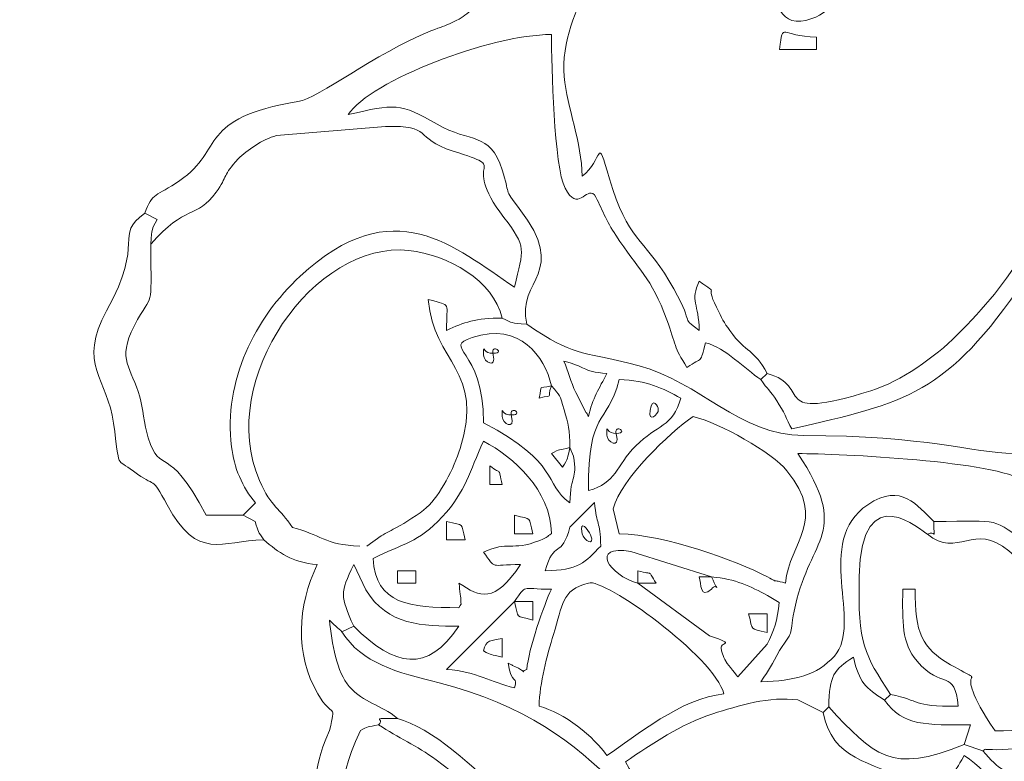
# Model space of a CAD drawing. Header units: millimetres. Extents: x -811 to 1340, y -192 to 870.
# Tile 608 of 656: x 683 to 695, y 386 to 395. Entities that reach past the tile are written whole.
import ezdxf

# ---------------------------------------------------------------- set-up
doc = ezdxf.new("R2010")
doc.units = ezdxf.units.MM
doc.header["$MEASUREMENT"] = 0
doc.layers.add('layer 1', color=7, linetype='Continuous')

msp = doc.modelspace()

# ---------------------------------------------------------------- linework, layer by layer
at = {"layer": 'layer 1', "color": 250, "lineweight": 9}
msp.add_open_spline([(728.8618, 382.1878), (728.8618, 382.1878), (728.8618, 367.0378), (728.8618, 367.0378), (728.8618, 367.0378), (728.8618, 367.0378), (708.8618, 367.0378), (708.8618, 367.0378), (708.8618, 367.0378), (708.8618, 367.0378), (708.8618, 370.0378), (708.8618, 370.0378), (708.8618, 370.0378), (708.8618, 370.0378), (688.8618, 370.0378), (688.8618, 370.0378), (688.8618, 370.0378), (688.8618, 370.0378), (688.8618, 367.0378), (688.8618, 367.0378), (688.8618, 367.0378), (688.8618, 367.0378), (668.8618, 367.0378), (668.8618, 367.0378), (668.8618, 367.0378), (668.8618, 367.0378), (668.8618, 382.1878), (668.8618, 382.1878), (668.8618, 382.1878), (668.8618, 382.1878), (671.8618, 382.1878), (671.8618, 382.1878), (671.8618, 382.1878), (671.8618, 382.1878), (671.8618, 401.8878), (671.8618, 401.8878), (671.8618, 401.8878), (671.8618, 401.8878), (668.8618, 401.8878), (668.8618, 401.8878), (668.8618, 401.8878), (668.8618, 401.8878), (668.8618, 417.0378), (668.8618, 417.0378), (668.8618, 417.0378), (668.8618, 417.0378), (688.8617, 417.0378), (688.8617, 417.0378), (688.8617, 417.0378), (688.8617, 411.5159), (693.3399, 407.0378), (698.8617, 407.0378), (698.8617, 407.0378), (704.3835, 407.0378), (708.8617, 411.5159), (708.8617, 417.0378), (708.8617, 417.0378), (708.8617, 417.0378), (728.8618, 417.0378), (728.8618, 417.0378), (728.8618, 417.0378), (728.8618, 417.0378), (728.8618, 401.8878), (728.8618, 401.8878), (728.8618, 401.8878), (728.8618, 401.8878), (725.8618, 401.8878), (725.8618, 401.8878), (725.8618, 401.8878), (725.8618, 401.8878), (725.8618, 382.1878), (725.8618, 382.1878), (725.8618, 382.1878), (725.8618, 382.1878), (728.8618, 382.1878), (728.8618, 382.1878)], degree=3, knots=[0, 0, 0, 0, 0.05, 0.05, 0.05, 0.05, 0.1, 0.1, 0.1, 0.1, 0.15, 0.15, 0.15, 0.15, 0.2, 0.2, 0.2, 0.2, 0.25, 0.25, 0.25, 0.25, 0.3, 0.3, 0.3, 0.3, 0.35, 0.35, 0.35, 0.35, 0.4, 0.4, 0.4, 0.4, 0.45, 0.45, 0.45, 0.45, 0.5, 0.5, 0.5, 0.5, 0.55, 0.55, 0.55, 0.55, 0.6, 0.6, 0.6, 0.6, 0.65, 0.65, 0.65, 0.65, 0.7, 0.7, 0.7, 0.7, 0.75, 0.75, 0.75, 0.75, 0.8, 0.8, 0.8, 0.8, 0.85, 0.85, 0.85, 0.85, 0.9, 0.9, 0.9, 0.9, 1, 1, 1, 1], dxfattribs=at)
at = {"layer": 'layer 1', "color": 114, "lineweight": 9}
for points, knots in [([(692.5159, 390.8651), (692.3537, 391.1715), (692.2612, 391.1103), (692.0579, 391.3919), (692.0579, 391.3919), (691.9824, 391.4966), (691.9631, 391.5362), (691.8918, 391.6801), (691.8918, 391.6801), (691.7393, 391.9877), (691.9506, 391.8049), (691.6827, 392.0011), (691.6827, 392.0011), (691.5659, 391.7576), (691.6755, 391.7191), (691.6827, 391.3953), (691.6827, 391.3953), (691.4197, 391.588), (691.6617, 391.4173), (691.31, 392.0072), (691.31, 392.0072), (690.9991, 392.529), (690.7978, 392.5033), (690.5791, 393.2566), (690.5791, 393.2566), (690.4107, 393.8364), (690.506, 393.4809), (690.2437, 393.2887), (690.2437, 393.2887), (690.2344, 393.7062), (690.0604, 394.1324), (690.0223, 394.5133), (690.0223, 394.5133), (689.9808, 394.9281), (690.1848, 395.382), (690.3194, 395.6365), (690.3194, 395.6365), (690.6809, 395.5523), (690.9357, 395.2876), (691.4359, 395.3471), (691.4359, 395.3471), (691.9109, 395.4037), (692.0771, 395.7025), (692.5159, 395.7123), (692.5159, 395.7123), (692.6364, 395.4611), (692.6485, 395.0757), (693.0673, 395.2255), (693.0673, 395.2255), (693.3215, 395.3164), (693.5154, 395.603), (693.5762, 395.8637), (693.5762, 395.8637), (694.8617, 395.8637), (694.5456, 395.8766), (695.3181, 396.3939), (695.3181, 396.3939), (695.5007, 396.2717), (695.5149, 396.2167), (695.6772, 396.0714), (695.6772, 396.0714), (695.8644, 395.904), (695.9427, 395.8983), (696.1512, 395.788)], [0, 0, 0, 0, 0.0588235, 0.0588235, 0.0588235, 0.0588235, 0.1176471, 0.1176471, 0.1176471, 0.1176471, 0.1764706, 0.1764706, 0.1764706, 0.1764706, 0.2352941, 0.2352941, 0.2352941, 0.2352941, 0.2941176, 0.2941176, 0.2941176, 0.2941176, 0.3529412, 0.3529412, 0.3529412, 0.3529412, 0.4117647, 0.4117647, 0.4117647, 0.4117647, 0.4705882, 0.4705882, 0.4705882, 0.4705882, 0.5294118, 0.5294118, 0.5294118, 0.5294118, 0.5882353, 0.5882353, 0.5882353, 0.5882353, 0.6470588, 0.6470588, 0.6470588, 0.6470588, 0.7058824, 0.7058824, 0.7058824, 0.7058824, 0.7647059, 0.7647059, 0.7647059, 0.7647059, 0.8235294, 0.8235294, 0.8235294, 0.8235294, 0.8823529, 0.8823529, 0.8823529, 0.8823529, 1, 1, 1, 1]), ([(696.1512, 395.788), (696.694, 395.644), (696.3533, 393.7051), (696.2269, 393.5916), (696.2269, 393.5916), (696.1534, 393.5256), (696.2432, 393.5561), (696.0536, 393.6404), (696.0536, 393.6404), (696.0435, 393.6449), (696.0186, 393.6606), (695.9997, 393.6674), (695.9997, 393.6674), (695.9997, 392.6725), (695.5147, 392.0036), (694.8477, 391.3355), (694.8477, 391.3355), (694.5789, 391.0662), (694.1611, 390.767), (693.7892, 390.652), (693.7892, 390.652), (692.5165, 390.2586), (693.0904, 390.7117), (692.5159, 390.8651)], [0, 0, 0, 0, 0.1428571, 0.1428571, 0.1428571, 0.1428571, 0.2857143, 0.2857143, 0.2857143, 0.2857143, 0.4285714, 0.4285714, 0.4285714, 0.4285714, 0.5714286, 0.5714286, 0.5714286, 0.5714286, 0.7142857, 0.7142857, 0.7142857, 0.7142857, 1, 1, 1, 1]), ([(692.4401, 390.7894), (692.5222, 390.6667), (692.5499, 390.6597), (692.6351, 390.5299), (692.6351, 390.5299), (692.7242, 390.3942), (692.7537, 390.3064), (692.8188, 390.1834), (692.8188, 390.1834), (694.2377, 390.514), (694.7148, 390.5991), (695.6828, 392.0152), (695.6828, 392.0152), (695.6828, 392.0152), (696.3031, 393.1368), (696.3031, 393.1368), (696.3031, 393.1368), (696.7474, 394.1519), (696.6057, 394.8471), (696.6057, 395.6365), (696.6057, 395.6365), (696.9822, 395.4559), (697.396, 395.3707), (697.7938, 395.1585), (697.7938, 395.1585), (699.3991, 394.3016), (699.7783, 393.2265), (700.3167, 392.6071)], [0, 0, 0, 0, 0.125, 0.125, 0.125, 0.125, 0.25, 0.25, 0.25, 0.25, 0.375, 0.375, 0.375, 0.375, 0.5, 0.5, 0.5, 0.5, 0.625, 0.625, 0.625, 0.625, 0.75, 0.75, 0.75, 0.75, 1, 1, 1, 1]), ([(688.8805, 395.3336), (688.7874, 395.2527), (688.7799, 395.2447), (688.6536, 395.1817), (688.6536, 395.1817), (688.5323, 395.1213), (688.5304, 395.1338), (688.3827, 395.0739), (688.3827, 395.0739), (687.6725, 394.7865), (687.0164, 394.2515), (686.7504, 394.207), (686.7504, 394.207), (685.5049, 393.9982), (685.8539, 393.6204), (685.298, 393.2358), (685.298, 393.2358), (685.0005, 393.03), (684.9617, 393.0976), (684.8663, 392.8343)], [0, 0, 0, 0, 0.1666667, 0.1666667, 0.1666667, 0.1666667, 0.3333333, 0.3333333, 0.3333333, 0.3333333, 0.5, 0.5, 0.5, 0.5, 0.6666667, 0.6666667, 0.6666667, 0.6666667, 1, 1, 1, 1]), ([(692.6673, 394.8483), (692.6673, 394.8483), (693.1217, 394.8483), (693.1217, 394.8483), (693.1217, 394.8483), (693.1217, 394.8483), (693.1217, 394.9999), (693.1217, 394.9999), (693.1217, 394.9999), (692.675, 394.9999), (692.7177, 395.2125), (692.6673, 394.8483)], [0, 0, 0, 0, 0.25, 0.25, 0.25, 0.25, 0.5, 0.5, 0.5, 0.5, 1, 1, 1, 1]), ([(689.5621, 391.471), (689.4308, 392.0345), (690.0941, 392.0891), (689.4686, 392.8923), (689.4686, 392.8923), (689.2717, 393.1453), (689.3608, 393.0594), (689.2606, 393.3658), (689.2606, 393.3658), (689.103, 393.8471), (688.8712, 393.6893), (688.4591, 393.9277), (688.4591, 393.9277), (688.0022, 394.192), (687.9404, 394.1799), (687.3657, 394.046), (687.3657, 394.046), (687.6469, 394.466), (689.1171, 395.0306), (689.865, 395.0306), (689.865, 395.0306), (689.865, 394.6574), (689.8974, 393.4006), (690.032, 393.1424), (690.032, 393.1424), (690.1912, 392.8368), (690.2863, 393.1629), (690.3952, 393.0615), (690.3952, 393.0615), (690.4824, 392.8966), (690.5414, 392.7352), (690.6548, 392.5637), (690.6548, 392.5637), (690.9318, 392.1444), (691.0915, 392.0476), (691.2835, 391.5262), (691.2835, 391.5262), (691.3962, 391.2201), (691.367, 391.1861), (691.5312, 390.9408), (691.5312, 390.9408), (691.7297, 391.0737), (691.6878, 390.9791), (691.7585, 391.2438), (691.7585, 391.2438), (692.0126, 391.1759), (692.2329, 390.9281), (692.4401, 390.7894)], [0, 0, 0, 0, 0.0769231, 0.0769231, 0.0769231, 0.0769231, 0.1538462, 0.1538462, 0.1538462, 0.1538462, 0.2307692, 0.2307692, 0.2307692, 0.2307692, 0.3076923, 0.3076923, 0.3076923, 0.3076923, 0.3846154, 0.3846154, 0.3846154, 0.3846154, 0.4615385, 0.4615385, 0.4615385, 0.4615385, 0.5384615, 0.5384615, 0.5384615, 0.5384615, 0.6153846, 0.6153846, 0.6153846, 0.6153846, 0.6923077, 0.6923077, 0.6923077, 0.6923077, 0.7692308, 0.7692308, 0.7692308, 0.7692308, 0.8461538, 0.8461538, 0.8461538, 0.8461538, 1, 1, 1, 1]), ([(684.9421, 392.4555), (685.3693, 392.9471), (685.5058, 392.7632), (685.7448, 393.0919), (685.7448, 393.0919), (685.8894, 393.2909), (685.8219, 393.3017), (686.017, 393.5013), (686.017, 393.5013), (686.1223, 393.609), (686.3136, 393.7429), (686.4874, 393.7883), (686.4874, 393.7883), (686.4874, 393.7883), (687.8246, 393.8998), (687.8246, 393.8998), (687.8246, 393.8998), (688.414, 393.9212), (688.1572, 393.7597), (688.6591, 393.5974), (688.6591, 393.5974), (689.4172, 393.3524), (688.7005, 393.5449), (689.2821, 392.7813), (689.2821, 392.7813), (689.5654, 392.4096), (689.5227, 392.4063), (689.4106, 391.9254), (689.4106, 391.9254), (688.6717, 392.4202), (687.9246, 393.124), (686.7767, 392.06), (686.7767, 392.06), (686.22, 391.5437), (685.8341, 390.7784), (685.9331, 389.9636), (685.9331, 389.9636), (685.9632, 389.7157), (686.0644, 389.4647), (686.2296, 389.2746), (686.2296, 389.2746), (686.2296, 389.2746), (686.0782, 389.1231), (686.0782, 389.1231)], [0, 0, 0, 0, 0.0833333, 0.0833333, 0.0833333, 0.0833333, 0.1666667, 0.1666667, 0.1666667, 0.1666667, 0.25, 0.25, 0.25, 0.25, 0.3333333, 0.3333333, 0.3333333, 0.3333333, 0.4166667, 0.4166667, 0.4166667, 0.4166667, 0.5, 0.5, 0.5, 0.5, 0.5833333, 0.5833333, 0.5833333, 0.5833333, 0.6666667, 0.6666667, 0.6666667, 0.6666667, 0.75, 0.75, 0.75, 0.75, 0.8333333, 0.8333333, 0.8333333, 0.8333333, 1, 1, 1, 1]), ([(686.3309, 388.8202), (686.2544, 388.9322), (686.2676, 388.9056), (686.2245, 389.0471), (686.2245, 389.0471), (686.2245, 389.0471), (686.0782, 389.1231), (686.0782, 389.1231), (686.0782, 389.1231), (686.0782, 389.1231), (685.6237, 389.1231), (685.6237, 389.1231), (685.6237, 389.1231), (685.1345, 390.0477), (685.0681, 389.5856), (684.9095, 390.0752), (684.9095, 390.0752), (684.8537, 390.2475), (684.847, 390.4386), (684.8069, 390.5785), (684.8069, 390.5785), (684.7037, 390.9375), (684.52, 391.0296), (684.7361, 391.4473), (684.7361, 391.4473), (684.9816, 391.922), (684.9421, 391.5753), (684.9421, 392.4555), (684.9421, 392.4555), (684.9598, 392.6637), (684.9493, 392.6202), (685.0179, 392.7585), (685.0179, 392.7585), (685.0179, 392.7585), (684.8663, 392.8343), (684.8663, 392.8343), (684.8663, 392.8343), (684.4727, 392.5459), (684.8883, 392.5233), (684.3981, 391.6363), (684.3981, 391.6363), (684.0353, 390.9801), (684.412, 390.793), (684.4843, 390.2558), (684.4843, 390.2558), (684.5642, 389.6628), (684.508, 389.8345), (684.7276, 389.6659), (684.7276, 389.6659), (685.0164, 389.4443), (684.9378, 389.6277), (685.1439, 389.2492), (685.1439, 389.2492), (685.5228, 388.553), (685.7993, 388.8098), (686.3309, 388.8202)], [0, 0, 0, 0, 0.0666667, 0.0666667, 0.0666667, 0.0666667, 0.1333333, 0.1333333, 0.1333333, 0.1333333, 0.2, 0.2, 0.2, 0.2, 0.2666667, 0.2666667, 0.2666667, 0.2666667, 0.3333333, 0.3333333, 0.3333333, 0.3333333, 0.4, 0.4, 0.4, 0.4, 0.4666667, 0.4666667, 0.4666667, 0.4666667, 0.5333333, 0.5333333, 0.5333333, 0.5333333, 0.6, 0.6, 0.6, 0.6, 0.6666667, 0.6666667, 0.6666667, 0.6666667, 0.7333333, 0.7333333, 0.7333333, 0.7333333, 0.8, 0.8, 0.8, 0.8, 0.8666667, 0.8666667, 0.8666667, 0.8666667, 1, 1, 1, 1]), ([(684.8663, 392.8343), (684.8663, 392.8343), (685.0179, 392.7585), (685.0179, 392.7585), (685.0179, 392.7585), (684.9493, 392.6202), (684.9598, 392.6637), (684.9421, 392.4555)], [0, 0, 0, 0, 0.3333333, 0.3333333, 0.3333333, 0.3333333, 1, 1, 1, 1]), ([(700.2411, 389.9562), (700.2487, 389.9694), (700.2541, 390.0087), (700.2548, 389.9996), (700.2548, 389.9996), (700.2564, 389.9778), (700.387, 390.5048), (699.8119, 390.8146), (699.8119, 390.8146), (699.061, 391.2191), (699.519, 391.2223), (699.047, 391.5666), (699.047, 391.5666), (698.6109, 391.8849), (698.5915, 391.4989), (697.9889, 391.636), (697.9889, 391.636), (697.0612, 391.8468), (697.3387, 391.5194), (696.7571, 391.471), (696.7571, 391.471), (696.7687, 391.9881), (696.9364, 392.0087), (697.0396, 392.2416), (697.0396, 392.2416), (697.2289, 392.6684), (696.7525, 392.2515), (696.6286, 391.9785), (696.6286, 391.9785), (696.202, 391.0385), (696.5717, 391.7186), (696.1763, 391.3702), (696.1763, 391.3702), (696.1444, 391.3421), (695.5453, 390.2445), (695.5453, 389.8805), (695.5453, 389.8805), (695.0425, 389.8917), (694.4833, 390.1011), (692.966, 390.1035), (692.966, 390.1035), (692.1773, 390.1047), (691.6826, 390.7652), (690.9431, 390.9585), (690.9431, 390.9585), (690.1368, 391.1693), (690.1791, 391.0578), (689.5621, 391.471)], [0, 0, 0, 0, 0.0769231, 0.0769231, 0.0769231, 0.0769231, 0.1538462, 0.1538462, 0.1538462, 0.1538462, 0.2307692, 0.2307692, 0.2307692, 0.2307692, 0.3076923, 0.3076923, 0.3076923, 0.3076923, 0.3846154, 0.3846154, 0.3846154, 0.3846154, 0.4615385, 0.4615385, 0.4615385, 0.4615385, 0.5384615, 0.5384615, 0.5384615, 0.5384615, 0.6153846, 0.6153846, 0.6153846, 0.6153846, 0.6923077, 0.6923077, 0.6923077, 0.6923077, 0.7692308, 0.7692308, 0.7692308, 0.7692308, 0.8461538, 0.8461538, 0.8461538, 0.8461538, 1, 1, 1, 1]), ([(686.684, 388.9711), (686.5171, 389.2216), (686.4278, 389.2091), (686.2785, 389.5507), (686.2785, 389.5507), (685.7348, 390.7958), (686.9663, 392.5044), (688.1126, 392.3765), (688.1126, 392.3765), (688.5956, 392.3225), (689.1507, 392.0119), (689.2591, 391.5467)], [0, 0, 0, 0, 0.25, 0.25, 0.25, 0.25, 0.5, 0.5, 0.5, 0.5, 1, 1, 1, 1]), ([(689.2591, 391.5467), (688.9427, 391.5467), (688.7822, 391.4935), (688.5775, 391.3953), (688.5775, 391.3953), (688.5695, 391.7534), (688.6545, 391.6927), (688.3503, 391.7739), (688.3503, 391.7739), (688.4154, 390.9916), (689.0519, 390.9064), (688.7432, 389.9422), (688.7432, 389.9422), (688.6667, 389.7032), (688.4976, 389.3678), (688.3314, 389.2177), (688.3314, 389.2177), (688.246, 389.1406), (688.0569, 389.0255), (687.9678, 388.9752), (687.9678, 388.9752), (687.9089, 388.942), (687.8383, 388.9097), (687.7717, 388.8689), (687.7717, 388.8689), (687.7717, 388.8689), (687.5979, 388.7445), (687.5979, 388.7445)], [0, 0, 0, 0, 0.125, 0.125, 0.125, 0.125, 0.25, 0.25, 0.25, 0.25, 0.375, 0.375, 0.375, 0.375, 0.5, 0.5, 0.5, 0.5, 0.625, 0.625, 0.625, 0.625, 0.75, 0.75, 0.75, 0.75, 1, 1, 1, 1]), ([(689.865, 390.7136), (689.9787, 390.5828), (689.9616, 390.6184), (690.0228, 390.417), (690.0228, 390.417), (690.0724, 390.2536), (690.0876, 390.1677), (690.0922, 389.9562), (690.0922, 389.9562), (690.0922, 389.9562), (690.1349, 389.8501), (690.1349, 389.8501), (690.1349, 389.8501), (690.1868, 389.5363), (690.1004, 389.6428), (690.0922, 389.2746), (690.0922, 389.2746), (689.756, 389.521), (689.985, 389.7549), (689.0319, 390.2592), (689.0319, 390.2592), (689.0319, 391.1819), (688.5103, 391.1776), (688.8914, 391.3054), (688.8914, 391.3054), (689.4812, 391.503), (689.7807, 391.0755), (689.865, 390.7136)], [0, 0, 0, 0, 0.125, 0.125, 0.125, 0.125, 0.25, 0.25, 0.25, 0.25, 0.375, 0.375, 0.375, 0.375, 0.5, 0.5, 0.5, 0.5, 0.625, 0.625, 0.625, 0.625, 0.75, 0.75, 0.75, 0.75, 1, 1, 1, 1]), ([(689.0319, 391.0923), (689.0319, 391.0033), (689.1949, 390.9217), (689.1492, 391.0923), (689.1492, 391.0923), (689.1033, 391.2634), (689.3419, 391.0943), (689.1142, 391.1147), (689.1142, 391.1147), (689.0188, 391.1233), (689.0319, 391.2462), (689.0319, 391.0923)], [0, 0, 0, 0, 0.25, 0.25, 0.25, 0.25, 0.5, 0.5, 0.5, 0.5, 1, 1, 1, 1]), ([(690.0165, 391.0166), (690.2971, 390.9512), (690.2283, 390.8916), (690.5466, 390.8651), (690.5466, 390.8651), (690.4517, 390.6856), (690.371, 390.5563), (690.3194, 390.335), (690.3194, 390.335), (690.3089, 390.3501), (690.2959, 390.3942), (690.292, 390.3831), (690.292, 390.3831), (690.292, 390.3831), (690.1634, 390.6333), (690.1634, 390.6333), (690.1634, 390.6333), (690.1029, 390.7626), (690.0715, 390.8935), (690.0165, 391.0166)], [0, 0, 0, 0, 0.1666667, 0.1666667, 0.1666667, 0.1666667, 0.3333333, 0.3333333, 0.3333333, 0.3333333, 0.5, 0.5, 0.5, 0.5, 0.6666667, 0.6666667, 0.6666667, 0.6666667, 1, 1, 1, 1]), ([(689.865, 390.7136), (689.68, 390.6645), (689.7627, 390.7472), (689.7136, 390.5622), (689.7136, 390.5622), (689.9104, 390.6143), (689.798, 390.5341), (689.865, 390.7136)], [0, 0, 0, 0, 0.3333333, 0.3333333, 0.3333333, 0.3333333, 1, 1, 1, 1]), ([(690.3194, 389.4261), (690.3194, 390.4504), (690.5372, 390.1869), (690.6982, 390.7894), (690.6982, 390.7894), (691.0421, 390.7817), (691.229, 390.682), (691.4555, 390.5622), (691.4555, 390.5622), (691.3616, 390.2101), (691.1574, 390.2323), (690.9034, 389.9782), (690.9034, 389.9782), (690.6493, 389.7242), (690.6715, 389.52), (690.3194, 389.4261)], [0, 0, 0, 0, 0.2, 0.2, 0.2, 0.2, 0.4, 0.4, 0.4, 0.4, 0.6, 0.6, 0.6, 0.6, 1, 1, 1, 1]), ([(689.2591, 390.335), (689.2591, 390.2459), (689.4221, 390.1643), (689.3764, 390.335), (689.3764, 390.335), (689.3305, 390.5061), (689.5691, 390.337), (689.3414, 390.3574), (689.3414, 390.3574), (689.246, 390.3659), (689.2591, 390.4889), (689.2591, 390.335)], [0, 0, 0, 0, 0.25, 0.25, 0.25, 0.25, 0.5, 0.5, 0.5, 0.5, 1, 1, 1, 1]), ([(691.0768, 390.4106), (691.0468, 390.2481), (691.1856, 390.3595), (691.1787, 390.426), (691.1787, 390.426), (691.1771, 390.442), (691.1126, 390.6042), (691.0768, 390.4106)], [0, 0, 0, 0, 0.3333333, 0.3333333, 0.3333333, 0.3333333, 1, 1, 1, 1]), ([(690.5466, 390.1078), (690.5466, 390.0187), (690.7096, 389.9371), (690.6639, 390.1078), (690.6639, 390.1078), (690.618, 390.2789), (690.8566, 390.1098), (690.6289, 390.1302), (690.6289, 390.1302), (690.5336, 390.1387), (690.5466, 390.2617), (690.5466, 390.1078)], [0, 0, 0, 0, 0.25, 0.25, 0.25, 0.25, 0.5, 0.5, 0.5, 0.5, 1, 1, 1, 1]), ([(690.6224, 389.2039), (690.7236, 389.5706), (691.3145, 390.1391), (691.607, 390.335), (691.607, 390.335), (691.9274, 390.2603), (692.5781, 389.897), (692.7594, 389.6696), (692.7594, 389.6696), (693.2633, 389.037), (692.786, 388.8064), (692.7431, 388.2901), (692.7431, 388.2901), (692.5175, 388.3499), (692.6943, 388.2763), (692.5209, 388.3657)], [0, 0, 0, 0, 0.2, 0.2, 0.2, 0.2, 0.4, 0.4, 0.4, 0.4, 0.6, 0.6, 0.6, 0.6, 1, 1, 1, 1]), ([(687.6737, 388.5929), (688.036, 388.7737), (688.2297, 388.7846), (688.5226, 389.1024), (688.5226, 389.1024), (688.8222, 389.4276), (688.8493, 389.6512), (689.0319, 390.032), (689.0319, 390.032), (689.3975, 389.8385), (689.8527, 389.4405), (689.865, 388.9009)], [0, 0, 0, 0, 0.25, 0.25, 0.25, 0.25, 0.5, 0.5, 0.5, 0.5, 1, 1, 1, 1]), ([(690.0922, 389.9562), (689.9452, 389.9172), (689.9751, 389.9424), (689.865, 389.8805), (689.865, 389.8805), (689.865, 389.8805), (690.0013, 389.7139), (690.0013, 389.7139), (690.0013, 389.7139), (690.0739, 389.8311), (690.0579, 389.8127), (690.0922, 389.9562)], [0, 0, 0, 0, 0.25, 0.25, 0.25, 0.25, 0.5, 0.5, 0.5, 0.5, 1, 1, 1, 1]), ([(692.6673, 387.4619), (692.8728, 387.7556), (692.7723, 387.6027), (692.8641, 388.0174), (692.8641, 388.0174), (693.0475, 388.8449), (693.5443, 388.9101), (692.8945, 389.8805), (692.8945, 389.8805), (693.3913, 389.8805), (695.3672, 389.7885), (695.6653, 389.5401), (695.6653, 389.5401), (695.8587, 389.3789), (695.7576, 389.468), (695.7576, 389.1957), (695.7576, 389.1957), (695.7576, 389.179), (695.7557, 389.1578), (695.7557, 389.1406), (695.7557, 389.1406), (695.7557, 389.1406), (695.7725, 388.7445), (695.7725, 388.7445), (695.7725, 388.7445), (695.2276, 389.1094), (695.4398, 389.0474), (694.5658, 389.0474), (694.5658, 389.0474), (694.5658, 388.779), (694.588, 388.9534), (694.485, 388.8909), (694.485, 388.8909), (694.8578, 388.5848), (695.0585, 389.0479), (695.4861, 388.6856), (695.4861, 388.6856), (695.6787, 388.5225), (695.5624, 388.5233), (695.8039, 388.3214), (695.8039, 388.3214), (696.1055, 388.0692), (696.6208, 387.6396), (696.2963, 386.9341), (696.2963, 386.9341), (696.1231, 386.5576), (695.8827, 386.4724), (695.3181, 386.4724), (695.3181, 386.4724), (694.6832, 387.4205), (695.35, 386.9592), (694.7696, 387.287), (694.7696, 387.287), (694.4127, 387.4886), (694.3336, 387.6846), (694.3336, 388.2143), (694.3336, 388.2143), (694.3336, 388.2143), (694.182, 388.2143), (694.182, 388.2143), (694.182, 388.2143), (694.182, 387.8082), (694.1649, 387.5597), (694.3582, 387.33), (694.3582, 387.33), (694.6594, 386.972), (694.8246, 387.2457), (694.8637, 386.7753), (694.8637, 386.7753), (694.2682, 386.7753), (694.4234, 386.8427), (694.0306, 386.9218)], [0, 0, 0, 0, 0.0526316, 0.0526316, 0.0526316, 0.0526316, 0.1052632, 0.1052632, 0.1052632, 0.1052632, 0.1578947, 0.1578947, 0.1578947, 0.1578947, 0.2105263, 0.2105263, 0.2105263, 0.2105263, 0.2631579, 0.2631579, 0.2631579, 0.2631579, 0.3157895, 0.3157895, 0.3157895, 0.3157895, 0.3684211, 0.3684211, 0.3684211, 0.3684211, 0.4210526, 0.4210526, 0.4210526, 0.4210526, 0.4736842, 0.4736842, 0.4736842, 0.4736842, 0.5263158, 0.5263158, 0.5263158, 0.5263158, 0.5789474, 0.5789474, 0.5789474, 0.5789474, 0.6315789, 0.6315789, 0.6315789, 0.6315789, 0.6842105, 0.6842105, 0.6842105, 0.6842105, 0.7368421, 0.7368421, 0.7368421, 0.7368421, 0.7894737, 0.7894737, 0.7894737, 0.7894737, 0.8421053, 0.8421053, 0.8421053, 0.8421053, 0.8947368, 0.8947368, 0.8947368, 0.8947368, 1, 1, 1, 1]), ([(689.1077, 389.5018), (689.1077, 389.5018), (689.2591, 389.5018), (689.2591, 389.5018), (689.2591, 389.5018), (689.2061, 389.7233), (689.2689, 389.6109), (689.1077, 389.729), (689.1077, 389.729), (689.1077, 389.729), (689.1077, 389.5018), (689.1077, 389.5018)], [0, 0, 0, 0, 0.25, 0.25, 0.25, 0.25, 0.5, 0.5, 0.5, 0.5, 1, 1, 1, 1]), ([(694.5658, 389.0474), (694.3539, 389.2387), (694.1721, 389.5314), (693.7536, 389.2528), (693.7536, 389.2528), (693.0797, 388.8042), (693.7031, 387.7942), (693.3425, 387.3927), (693.3425, 387.3927), (693.1309, 387.157), (692.8535, 387.0874), (692.4401, 387.0782), (692.4401, 387.0782), (692.5452, 387.2352), (692.5762, 387.2829), (692.6673, 387.4619)], [0, 0, 0, 0, 0.2, 0.2, 0.2, 0.2, 0.4, 0.4, 0.4, 0.4, 0.6, 0.6, 0.6, 0.6, 1, 1, 1, 1]), ([(694.0306, 386.9218), (693.7111, 387.4192), (693.6289, 387.5355), (693.6475, 388.369), (693.6475, 388.369), (693.6756, 389.6236), (694.4257, 388.9144), (694.485, 388.8909)], [0, 0, 0, 0, 0.3333333, 0.3333333, 0.3333333, 0.3333333, 1, 1, 1, 1]), ([(690.3952, 389.2796), (690.4188, 388.9882), (690.4637, 389.0695), (690.471, 388.7445), (690.471, 388.7445), (690.2838, 388.5471), (690.192, 388.4415), (689.7893, 388.4415), (689.7893, 388.4415), (689.892, 388.8263), (689.9912, 388.586), (690.0922, 388.9767)], [0, 0, 0, 0, 0.25, 0.25, 0.25, 0.25, 0.5, 0.5, 0.5, 0.5, 1, 1, 1, 1]), ([(692.5209, 388.3657), (692.1212, 388.5692), (691.2725, 388.8831), (690.6982, 388.8959), (690.6982, 388.8959), (690.6982, 388.8959), (690.6224, 389.2039), (690.6224, 389.2039)], [0, 0, 0, 0, 0.3333333, 0.3333333, 0.3333333, 0.3333333, 1, 1, 1, 1]), ([(688.5775, 388.8202), (688.5775, 388.8202), (688.8047, 388.8202), (688.8047, 388.8202), (688.8047, 388.8202), (688.7438, 389.0484), (688.8057, 388.9865), (688.5775, 389.0474), (688.5775, 389.0474), (688.5775, 389.0474), (688.5775, 388.8202), (688.5775, 388.8202)], [0, 0, 0, 0, 0.25, 0.25, 0.25, 0.25, 0.5, 0.5, 0.5, 0.5, 1, 1, 1, 1]), ([(689.4106, 388.8959), (689.4106, 388.8959), (689.6378, 388.8959), (689.6378, 388.8959), (689.6378, 388.8959), (689.5769, 389.1241), (689.6388, 389.0622), (689.4106, 389.1231), (689.4106, 389.1231), (689.4106, 389.1231), (689.4106, 388.8959), (689.4106, 388.8959)], [0, 0, 0, 0, 0.25, 0.25, 0.25, 0.25, 0.5, 0.5, 0.5, 0.5, 1, 1, 1, 1]), ([(690.2437, 388.8959), (690.2597, 388.8095), (690.4102, 388.7303), (690.3456, 388.8806), (690.3456, 388.8806), (690.3183, 388.9441), (690.2073, 389.0926), (690.2437, 388.8959)], [0, 0, 0, 0, 0.3333333, 0.3333333, 0.3333333, 0.3333333, 1, 1, 1, 1]), ([(686.3309, 388.8202), (686.511, 388.6659), (686.6737, 388.5433), (686.987, 388.5173), (686.987, 388.5173), (686.743, 388.0087), (686.7081, 387.416), (686.9942, 386.9285), (686.9942, 386.9285), (687.1825, 386.6075), (687.2177, 386.8404), (687.1385, 386.4764)], [0, 0, 0, 0, 0.25, 0.25, 0.25, 0.25, 0.5, 0.5, 0.5, 0.5, 1, 1, 1, 1]), ([(689.865, 388.9009), (689.7953, 388.8494), (689.8438, 388.8625), (689.7207, 388.8141), (689.7207, 388.8141), (689.3679, 388.6752), (689.3346, 388.814), (689.0319, 388.6687), (689.0319, 388.6687), (689.1924, 388.4496), (689.0936, 388.5173), (689.4863, 388.5173), (689.4863, 388.5173), (689.1608, 388.0312), (688.9909, 388.1145), (688.7289, 388.2901), (688.7289, 388.2901), (688.7307, 388.2684), (688.7521, 388.102), (688.7521, 388.0992), (688.7521, 388.0992), (688.7495, 387.9832), (688.7709, 388.076), (688.7289, 387.9871), (688.7289, 387.9871), (688.1212, 387.9871), (687.7051, 388.0247), (687.6737, 388.5929)], [0, 0, 0, 0, 0.125, 0.125, 0.125, 0.125, 0.25, 0.25, 0.25, 0.25, 0.375, 0.375, 0.375, 0.375, 0.5, 0.5, 0.5, 0.5, 0.625, 0.625, 0.625, 0.625, 0.75, 0.75, 0.75, 0.75, 1, 1, 1, 1]), ([(692.5159, 387.5377), (692.5159, 387.5377), (692.1548, 387.1364), (692.1548, 387.1364), (692.1548, 387.1364), (692.1087, 387.1965), (692.0139, 387.317), (692.0072, 387.3295), (692.0072, 387.3295), (691.9977, 387.3469), (691.9732, 387.4028), (691.9663, 387.4206), (691.9663, 387.4206), (691.962, 387.4316), (691.9576, 387.4551), (691.9539, 387.4656), (691.9539, 387.4656), (691.9124, 387.5859), (692.1711, 387.5136), (691.809, 387.6422), (691.809, 387.6422), (691.809, 387.6422), (690.9254, 388.2901), (690.9254, 388.2901), (690.9254, 388.2901), (690.5767, 388.3831), (690.3285, 388.766), (690.8417, 388.6789), (690.8417, 388.6789), (690.8417, 388.6789), (691.8342, 388.3657), (691.8342, 388.3657), (691.8342, 388.3657), (692.1305, 388.3411), (692.3101, 388.2459), (692.5209, 388.1385)], [0, 0, 0, 0, 0.1, 0.1, 0.1, 0.1, 0.2, 0.2, 0.2, 0.2, 0.3, 0.3, 0.3, 0.3, 0.4, 0.4, 0.4, 0.4, 0.5, 0.5, 0.5, 0.5, 0.6, 0.6, 0.6, 0.6, 0.7, 0.7, 0.7, 0.7, 0.8, 0.8, 0.8, 0.8, 1, 1, 1, 1]), ([(687.4349, 388.5173), (687.4349, 388.5173), (687.5842, 388.2052), (687.5842, 388.2052), (687.5842, 388.2052), (687.8533, 387.7695), (688.2812, 387.7599), (688.7289, 387.7599), (688.7289, 387.7599), (688.3375, 387.1753), (687.9409, 387.2608), (687.4349, 387.7599)], [0, 0, 0, 0, 0.25, 0.25, 0.25, 0.25, 0.5, 0.5, 0.5, 0.5, 1, 1, 1, 1]), ([(687.9716, 388.2901), (687.9716, 388.2901), (688.1988, 388.2901), (688.1988, 388.2901), (688.1988, 388.2901), (688.1988, 388.2901), (688.1988, 388.4415), (688.1988, 388.4415), (688.1988, 388.4415), (688.1988, 388.4415), (687.9716, 388.4415), (687.9716, 388.4415), (687.9716, 388.4415), (687.9716, 388.4415), (687.9716, 388.2901), (687.9716, 388.2901)], [0, 0, 0, 0, 0.2, 0.2, 0.2, 0.2, 0.4, 0.4, 0.4, 0.4, 0.6, 0.6, 0.6, 0.6, 1, 1, 1, 1]), ([(690.9254, 388.2901), (690.9254, 388.2901), (691.1526, 388.2901), (691.1526, 388.2901), (691.1526, 388.2901), (691.0362, 388.4574), (691.1402, 388.3842), (690.9254, 388.4415), (690.9254, 388.4415), (690.9254, 388.4415), (690.9254, 388.2901), (690.9254, 388.2901)], [0, 0, 0, 0, 0.25, 0.25, 0.25, 0.25, 0.5, 0.5, 0.5, 0.5, 1, 1, 1, 1]), ([(690.5466, 386.1694), (690.3978, 386.3918), (690.0148, 386.7051), (689.7136, 386.7753), (689.7136, 386.7753), (689.72, 387.0664), (689.8103, 387.4012), (689.8912, 387.6579), (689.8912, 387.6579), (690.0066, 388.0239), (689.9792, 388.1992), (690.3194, 388.2901), (690.3194, 388.2901), (690.5108, 388.3574), (691.8617, 387.3911), (691.9857, 386.9268), (691.9857, 386.9268), (691.4682, 386.8837), (690.8968, 386.4038), (690.5466, 386.1694)], [0, 0, 0, 0, 0.1666667, 0.1666667, 0.1666667, 0.1666667, 0.3333333, 0.3333333, 0.3333333, 0.3333333, 0.5, 0.5, 0.5, 0.5, 0.6666667, 0.6666667, 0.6666667, 0.6666667, 1, 1, 1, 1]), ([(691.8342, 388.3657), (691.8342, 388.3657), (691.6827, 388.3657), (691.6827, 388.3657), (691.6827, 388.3657), (691.706, 388.2786), (691.6887, 388.0871), (691.8342, 388.2143), (691.8342, 388.2143), (691.8963, 388.3154), (691.939, 388.1213), (691.8342, 388.3657)], [0, 0, 0, 0, 0.25, 0.25, 0.25, 0.25, 0.5, 0.5, 0.5, 0.5, 1, 1, 1, 1]), ([(689.4106, 388.0628), (689.5711, 388.2818), (689.4723, 388.2143), (689.865, 388.2143), (689.865, 388.2143), (689.7749, 388.0265), (689.5826, 387.4759), (689.5621, 387.2297), (689.5621, 387.2297), (689.4486, 387.1896), (689.6234, 387.1741), (689.3887, 387.2785), (689.3887, 387.2785), (689.3786, 387.283), (689.3537, 387.2986), (689.3349, 387.3054), (689.3349, 387.3054), (689.3646, 387.034), (689.4631, 387.1508), (689.4106, 387.0025), (689.4106, 387.0025), (689.1157, 387.0712), (688.9566, 387.1982), (688.5775, 387.2297), (688.5775, 387.2297), (688.5775, 387.2297), (689.4106, 388.0628), (689.4106, 388.0628)], [0, 0, 0, 0, 0.125, 0.125, 0.125, 0.125, 0.25, 0.25, 0.25, 0.25, 0.375, 0.375, 0.375, 0.375, 0.5, 0.5, 0.5, 0.5, 0.625, 0.625, 0.625, 0.625, 0.75, 0.75, 0.75, 0.75, 1, 1, 1, 1]), ([(692.5209, 388.1385), (692.5209, 388.1385), (692.6638, 388.0522), (692.6638, 388.0522), (692.6638, 388.0522), (692.6482, 387.8324), (692.5968, 387.7), (692.5159, 387.5377)], [0, 0, 0, 0, 0.3333333, 0.3333333, 0.3333333, 0.3333333, 1, 1, 1, 1]), ([(689.4106, 388.0628), (689.4715, 387.8346), (689.4097, 387.8966), (689.6378, 387.8356), (689.6378, 387.8356), (689.6378, 387.8356), (689.6378, 388.0628), (689.6378, 388.0628), (689.6378, 388.0628), (689.6378, 388.0628), (689.4106, 388.0628), (689.4106, 388.0628)], [0, 0, 0, 0, 0.25, 0.25, 0.25, 0.25, 0.5, 0.5, 0.5, 0.5, 1, 1, 1, 1]), ([(687.9716, 386.6263), (687.7634, 386.8023), (687.5616, 386.8114), (687.381, 387.0178), (687.381, 387.0178), (687.2287, 387.1917), (687.1618, 387.5553), (687.1385, 387.8356), (687.1385, 387.8356), (687.1705, 387.7933), (687.2564, 387.7252), (687.29, 387.6906)], [0, 0, 0, 0, 0.25, 0.25, 0.25, 0.25, 0.5, 0.5, 0.5, 0.5, 1, 1, 1, 1]), ([(692.5159, 387.6841), (692.5159, 387.6841), (692.5159, 387.9113), (692.5159, 387.9113), (692.5159, 387.9113), (692.5159, 387.9113), (692.2886, 387.9113), (692.2886, 387.9113), (692.2886, 387.9113), (692.3476, 387.6905), (692.2893, 387.7384), (692.5159, 387.6841)], [0, 0, 0, 0, 0.25, 0.25, 0.25, 0.25, 0.5, 0.5, 0.5, 0.5, 1, 1, 1, 1]), ([(695.1666, 386.23), (695.1786, 386.2388), (695.2023, 386.2598), (695.2082, 386.2459), (695.2082, 386.2459), (695.2083, 386.2456), (696.008, 386.1833), (696.3359, 386.5906), (696.3359, 386.5906), (696.6955, 387.0372), (696.5753, 387.3648), (696.5299, 387.9113)], [0, 0, 0, 0, 0.25, 0.25, 0.25, 0.25, 0.5, 0.5, 0.5, 0.5, 1, 1, 1, 1]), ([(687.29, 387.6906), (687.5363, 387.3023), (687.9621, 387.1931), (688.4863, 387.0628), (688.4863, 387.0628), (690.574, 386.5437), (691.0882, 385.0603), (691.6151, 384.7303)], [0, 0, 0, 0, 0.3333333, 0.3333333, 0.3333333, 0.3333333, 1, 1, 1, 1]), ([(689.0319, 387.4569), (689.134, 387.3995), (689.1156, 387.4156), (689.2591, 387.3812), (689.2591, 387.3812), (689.2591, 387.3812), (689.2591, 387.6084), (689.2591, 387.6084), (689.2591, 387.6084), (689.1264, 387.5766), (689.0562, 387.5989), (689.0319, 387.4569)], [0, 0, 0, 0, 0.25, 0.25, 0.25, 0.25, 0.5, 0.5, 0.5, 0.5, 1, 1, 1, 1]), ([(693.2732, 386.7672), (693.2816, 387.1593), (693.3355, 387.22), (693.5762, 387.3812), (693.5762, 387.3812), (693.6498, 387.0653), (693.7221, 387.0037), (693.9598, 386.851)], [0, 0, 0, 0, 0.3333333, 0.3333333, 0.3333333, 0.3333333, 1, 1, 1, 1]), ([(691.6908, 384.9576), (691.3941, 385.359), (691.0122, 385.6432), (690.7738, 386.0936), (690.7738, 386.0936), (691.1061, 386.3161), (691.4504, 386.5546), (691.85, 386.6837), (691.85, 386.6837), (692.1537, 386.7819), (692.5554, 386.9037), (692.8928, 386.8536), (692.8928, 386.8536), (692.8928, 386.8536), (693.2055, 386.6996), (693.2055, 386.6996)], [0, 0, 0, 0, 0.2, 0.2, 0.2, 0.2, 0.4, 0.4, 0.4, 0.4, 0.6, 0.6, 0.6, 0.6, 1, 1, 1, 1]), ([(691.6908, 384.9576), (691.6647, 384.8101), (691.6725, 384.8256), (691.6151, 384.7303), (691.6151, 384.7303), (691.843, 384.3506), (692.6359, 383.7727), (693.1079, 383.5805), (693.1079, 383.5805), (695.3641, 382.6613), (697.7051, 383.7609), (698.1962, 385.9482), (698.1962, 385.9482), (698.1794, 385.9671), (698.1345, 386.0119), (698.124, 386.0224), (698.124, 386.0224), (698.1134, 386.033), (698.0622, 386.0815), (698.0446, 386.0996), (698.0446, 386.0996), (697.9825, 386.0056), (698.0292, 386.1676), (697.9417, 385.894), (697.9417, 385.894), (697.8864, 385.721), (697.9112, 385.8565), (697.8932, 385.6392), (697.8932, 385.6392), (697.0258, 386.0982), (697.0613, 386.0961), (695.745, 385.9561), (695.745, 385.9561), (695.4519, 385.9249), (695.3669, 385.9933), (695.1666, 386.23), (695.1666, 386.23), (695.1666, 386.23), (694.9394, 386.3058), (694.9394, 386.3058), (694.9394, 386.3058), (694.0321, 385.9329), (693.8315, 386.1748), (693.2732, 386.7672), (693.2732, 386.7672), (693.2732, 386.7672), (693.2055, 386.6996), (693.2055, 386.6996), (693.2055, 386.6996), (693.3104, 386.1227), (693.7972, 386.0874), (694.2578, 385.8664), (694.2578, 385.8664), (694.2578, 385.8664), (694.2578, 385.412), (694.2578, 385.412), (694.2578, 385.412), (691.8676, 385.2131), (693.7847, 383.1544), (694.485, 384.2002), (694.485, 384.2002), (694.3359, 384.4229), (694.4315, 384.2844), (694.2526, 384.4223), (694.2526, 384.4223), (694.0249, 384.5977), (694.1298, 384.3805), (694.0306, 384.6547), (694.0306, 384.6547), (694.5889, 384.9501), (694.9277, 384.6693), (695.0673, 385.139), (695.0673, 385.139), (695.1459, 385.4038), (695.0842, 385.5969), (694.9861, 385.7707), (694.9861, 385.7707), (694.8111, 386.0809), (694.7715, 385.8706), (694.9394, 386.1694), (694.9394, 386.1694), (695.6299, 385.707), (695.9997, 384.5429), (695.9997, 383.6701), (695.9997, 383.6701), (695.7108, 383.646), (695.6498, 383.5681), (695.3818, 383.5286), (695.3818, 383.5286), (693.9595, 383.3191), (692.5315, 383.8954), (691.6908, 384.9576)], [0, 0, 0, 0, 0.0416667, 0.0416667, 0.0416667, 0.0416667, 0.0833333, 0.0833333, 0.0833333, 0.0833333, 0.125, 0.125, 0.125, 0.125, 0.1666667, 0.1666667, 0.1666667, 0.1666667, 0.2083333, 0.2083333, 0.2083333, 0.2083333, 0.25, 0.25, 0.25, 0.25, 0.2916667, 0.2916667, 0.2916667, 0.2916667, 0.3333333, 0.3333333, 0.3333333, 0.3333333, 0.375, 0.375, 0.375, 0.375, 0.4166667, 0.4166667, 0.4166667, 0.4166667, 0.4583333, 0.4583333, 0.4583333, 0.4583333, 0.5, 0.5, 0.5, 0.5, 0.5416667, 0.5416667, 0.5416667, 0.5416667, 0.5833333, 0.5833333, 0.5833333, 0.5833333, 0.625, 0.625, 0.625, 0.625, 0.6666667, 0.6666667, 0.6666667, 0.6666667, 0.7083333, 0.7083333, 0.7083333, 0.7083333, 0.75, 0.75, 0.75, 0.75, 0.7916667, 0.7916667, 0.7916667, 0.7916667, 0.8333333, 0.8333333, 0.8333333, 0.8333333, 0.875, 0.875, 0.875, 0.875, 0.9166667, 0.9166667, 0.9166667, 0.9166667, 1, 1, 1, 1]), ([(693.9598, 386.851), (694.1834, 386.5261), (694.4748, 386.548), (695.0152, 386.548), (695.0152, 386.548), (695.0152, 386.548), (694.9394, 386.3058), (694.9394, 386.3058)], [0, 0, 0, 0, 0.3333333, 0.3333333, 0.3333333, 0.3333333, 1, 1, 1, 1]), ([(692.5159, 382.231), (692.5159, 382.231), (692.5159, 382.4582), (692.5159, 382.4582), (692.5159, 382.4582), (692.5159, 382.4582), (692.1479, 382.6206), (692.1479, 382.6206), (692.1479, 382.6206), (691.973, 382.6898), (691.9737, 382.684), (691.8, 382.8027), (691.8, 382.8027), (691.5595, 382.9671), (691.4439, 383.1129), (691.2472, 383.3103), (691.2472, 383.3103), (690.1606, 384.4005), (690.1406, 384.5109), (689.2276, 385.6834), (689.2276, 385.6834), (688.9881, 385.9907), (688.3672, 386.5279), (687.9716, 386.6263), (687.9716, 386.6263), (687.6004, 386.6263), (687.8298, 386.6303), (687.7419, 386.548), (687.7419, 386.548), (687.9842, 386.3892), (688.2055, 386.2969), (688.4496, 386.1172), (688.4496, 386.1172), (689.3895, 385.4254), (689.709, 384.5298), (690.565, 383.6884), (690.565, 383.6884), (691.5765, 382.6942), (690.9218, 382.9959), (692.5159, 382.231)], [0, 0, 0, 0, 0.0909091, 0.0909091, 0.0909091, 0.0909091, 0.1818182, 0.1818182, 0.1818182, 0.1818182, 0.2727273, 0.2727273, 0.2727273, 0.2727273, 0.3636364, 0.3636364, 0.3636364, 0.3636364, 0.4545455, 0.4545455, 0.4545455, 0.4545455, 0.5454545, 0.5454545, 0.5454545, 0.5454545, 0.6363636, 0.6363636, 0.6363636, 0.6363636, 0.7272727, 0.7272727, 0.7272727, 0.7272727, 0.8181818, 0.8181818, 0.8181818, 0.8181818, 1, 1, 1, 1]), ([(687.1385, 386.4764), (686.8612, 385.8804), (687.1106, 385.8575), (686.5893, 385.3553), (686.5893, 385.3553), (686.242, 385.0208), (686.1393, 384.7812), (685.9329, 384.3517), (685.9329, 384.3517), (685.9329, 384.3517), (685.9329, 384.1245), (685.9329, 384.1245), (685.9329, 384.1245), (685.9705, 384.1048), (685.9832, 384.1041), (686.0241, 384.0916), (686.0241, 384.0916), (686.1179, 384.0631), (686.0077, 384.1158), (686.1539, 384.055), (686.1539, 384.055), (686.3618, 384.4288), (686.7931, 385.1589), (687.1385, 385.412), (687.1385, 385.412), (687.1385, 385.055), (687.152, 385.0732), (687.2142, 384.8061), (687.2142, 384.8061), (687.2142, 384.8061), (687.3657, 384.8061), (687.3657, 384.8061), (687.3657, 384.8061), (687.3657, 385.6277), (687.1626, 385.7146), (687.5172, 386.4764)], [0, 0, 0, 0, 0.1, 0.1, 0.1, 0.1, 0.2, 0.2, 0.2, 0.2, 0.3, 0.3, 0.3, 0.3, 0.4, 0.4, 0.4, 0.4, 0.5, 0.5, 0.5, 0.5, 0.6, 0.6, 0.6, 0.6, 0.7, 0.7, 0.7, 0.7, 0.8, 0.8, 0.8, 0.8, 1, 1, 1, 1])]:
    msp.add_open_spline(points, degree=3, knots=knots, dxfattribs=at)
for points in [[(689.2591, 391.5467), (689.3974, 391.4782), (689.354, 391.4887), (689.5621, 391.471)], [(689.5621, 391.471), (689.354, 391.4887), (689.3974, 391.4782), (689.2591, 391.5467)], [(692.4401, 390.7894), (692.4401, 390.7894), (692.5159, 390.8651), (692.5159, 390.8651)], [(692.5159, 390.8651), (692.5159, 390.8651), (692.4401, 390.7894), (692.4401, 390.7894)], [(690.0922, 388.9767), (690.0922, 388.9767), (690.3952, 389.2796), (690.3952, 389.2796)], [(694.485, 388.8909), (694.588, 388.9534), (694.5658, 388.779), (694.5658, 389.0474)], [(687.5107, 388.7445), (687.0801, 388.7544), (687.0176, 388.8946), (686.684, 388.9711)], [(687.4349, 387.7599), (687.2705, 388.1419), (687.2641, 388.1598), (687.4349, 388.5173)], [(687.4349, 387.7599), (687.4349, 387.7599), (687.29, 387.6906), (687.29, 387.6906)], [(694.0306, 386.9218), (694.0306, 386.9218), (693.9598, 386.851), (693.9598, 386.851)], [(693.9598, 386.851), (693.9598, 386.851), (694.0306, 386.9218), (694.0306, 386.9218)], [(693.2055, 386.6996), (693.2055, 386.6996), (693.2732, 386.7672), (693.2732, 386.7672)], [(687.5172, 386.4764), (687.6156, 386.5285), (687.5986, 386.521), (687.7419, 386.548)], [(694.9394, 386.3058), (694.9394, 386.3058), (695.1666, 386.23), (695.1666, 386.23)]]:
    msp.add_open_spline(points, degree=3, dxfattribs=at)

doc.saveas('drawing.dxf')
